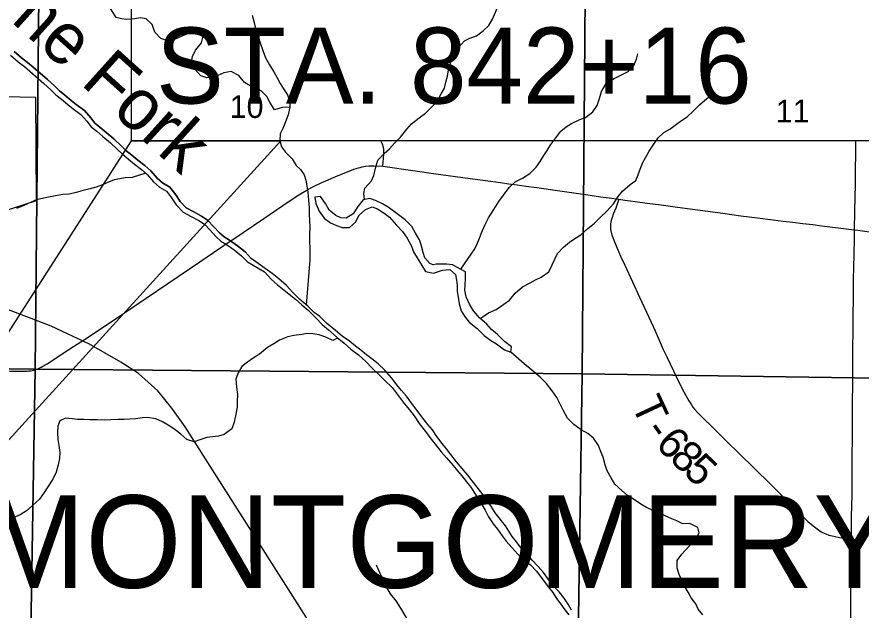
# Model space of a CAD drawing. Extents: x 0 to 34, y 0 to 22.
# Drawn here: x 16.083 to 17.64, y 17.772 to 18.865 of the extents above; entities that cross this region are included whole.
import ezdxf

# ---------------------------------------------------------------- set-up
doc = ezdxf.new("R2010")
doc.units = 0
for name, color, linetype in [('GM_X_Corporation', 7, 'Continuous'), ('GM_X_County_Road', 7, 'Continuous'), ('GM_X_Major_River', 7, 'Continuous'), ('GM_X_Major_River_Text', 7, 'Continuous'), ('GM_X_Minor_Lake', 7, 'Continuous'), ('GM_X_Minor_River', 7, 'Continuous'), ('GM_X_Rail_Line', 7, 'Continuous'), ('GM_X_Section', 7, 'Continuous'), ('GM_X_Section_Text', 7, 'Continuous'), ('GM_X_Township_Road', 7, 'Continuous'), ('GM_X_Township_Road_Text', 7, 'Continuous'), ('GM_X_Township_Text', 7, 'Continuous'), ('SH_Text', 7, 'Continuous')]:
    doc.layers.add(name, color=color, linetype=linetype)

msp = doc.modelspace()

# ---------------------------------------------------------------- linework, layer by layer
at = {"layer": 'GM_X_Corporation'}
msp.add_lwpolyline([(15.9536, 18.4736), (16.119, 18.5273), (16.118, 18.7169), (15.671, 18.7262)], dxfattribs=at)
at = {"layer": 'GM_X_County_Road'}
for points in [[(16.108, 18.2135), (16.111, 18.214), (16.114, 18.2147), (16.117, 18.2156), (16.1199, 18.2165), (16.123, 18.2175), (16.1256, 18.2186), (16.128, 18.2199), (16.131, 18.2215), (16.1389, 18.2263), (16.1805, 18.2535), (16.2144, 18.2754), (16.2815, 18.3201), (16.3613, 18.3741), (16.4203, 18.4142), (16.4589, 18.4403), (16.5, 18.4681), (16.5387, 18.4941), (16.5848, 18.5257), (16.6031, 18.5375), (16.6164, 18.5455), (16.6302, 18.5529), (16.6442, 18.5596), (16.6756, 18.5731), (16.6957, 18.5814), (16.7045, 18.5846), (16.7089, 18.586), (16.7128, 18.5873), (16.716, 18.5882), (16.7195, 18.589), (16.7257, 18.5901), (16.7319, 18.5908), (16.7361, 18.591), (16.7413, 18.591), (16.7578, 18.5903)], [(16.7578, 18.5903), (16.8176, 18.5818), (16.8515, 18.5771), (16.9191, 18.5679), (16.956, 18.5627), (16.9745, 18.5602), (16.9899, 18.558), (17.0053, 18.5559), (17.0214, 18.5537), (17.0417, 18.551), (17.08, 18.5455), (17.0968, 18.5431), (17.1403, 18.5368), (17.1508, 18.5353), (17.164, 18.5335), (17.1751, 18.5319), (17.1931, 18.5295)], [(17.1931, 18.5295), (17.2042, 18.5278), (17.2136, 18.5265), (17.223, 18.5253), (17.2449, 18.5224), (17.2709, 18.519), (17.3013, 18.5147), (17.3844, 18.5037), (17.4176, 18.4991), (17.4487, 18.4951), (17.4773, 18.4913), (17.4959, 18.489), (17.5131, 18.4869), (17.5322, 18.4847), (17.5505, 18.4826), (17.5674, 18.4805), (17.612, 18.4749), (17.6273, 18.4729)], [(17.6273, 18.4729), (17.6336, 18.4722), (17.6552, 18.4695), (17.6842, 18.4661), (17.7262, 18.4612), (17.7539, 18.4582), (17.8185, 18.4504), (17.8555, 18.446), (17.9048, 18.4401), (17.9326, 18.4369), (17.9664, 18.4327), (18.0095, 18.4275), (18.0835, 18.4187), (18.1236, 18.4141), (18.1345, 18.413)], [(15.8896, 18.2153), (15.9095, 18.2149), (15.9716, 18.2142), (16.0399, 18.2132), (16.071, 18.2126), (16.0926, 18.2124), (16.0973, 18.2125), (16.1019, 18.2128), (16.1046, 18.2131), (16.108, 18.2135)]]:
    msp.add_lwpolyline(points, dxfattribs=at)
at = {"layer": 'GM_X_Major_River'}
for points in [[(16.0714, 18.7947), (16.0855, 18.7826), (16.097, 18.7739), (16.1069, 18.7657), (16.133, 18.743), (16.1456, 18.7313), (16.1552, 18.7219), (16.1655, 18.714), (16.177, 18.7042), (16.1869, 18.6963), (16.201, 18.6858), (16.2122, 18.6733), (16.2202, 18.6627), (16.2302, 18.6548), (16.2417, 18.645), (16.2558, 18.6333), (16.2681, 18.6216), (16.2776, 18.6122), (16.2891, 18.6035), (16.2998, 18.5941), (16.3128, 18.5843), (16.3231, 18.5753), (16.335, 18.5617), (16.3458, 18.5519), (16.3587, 18.5444), (16.3683, 18.5323), (16.3768, 18.519), (16.3894, 18.5058), (16.4047, 18.4979), (16.4184, 18.4901), (16.4288, 18.4837), (16.4395, 18.4723), (16.4498, 18.4606), (16.4594, 18.4523), (16.4697, 18.446), (16.4838, 18.4362), (16.4972, 18.4253), (16.508, 18.4139)], [(16.5149, 18.4205), (16.5037, 18.4323), (16.4896, 18.4438), (16.4749, 18.454), (16.4651, 18.4601), (16.4566, 18.4674), (16.4465, 18.4788), (16.4348, 18.4911), (16.4233, 18.4983), (16.4093, 18.5063), (16.3952, 18.5136), (16.3843, 18.525), (16.3761, 18.5378), (16.3651, 18.5517), (16.3514, 18.5596), (16.3419, 18.5684), (16.3299, 18.582), (16.3188, 18.5917), (16.3059, 18.6015), (16.2951, 18.6109), (16.2839, 18.6194), (16.2747, 18.6285), (16.2621, 18.6405), (16.2478, 18.6523), (16.2363, 18.6622), (16.2271, 18.6694), (16.2195, 18.6794), (16.2075, 18.6928), (16.1927, 18.7039), (16.183, 18.7116), (16.1715, 18.7214), (16.1614, 18.7291), (16.1522, 18.7383), (16.1393, 18.7502), (16.1131, 18.7729), (16.1029, 18.7814), (16.0915, 18.7901), (16.0778, 18.8018)], [(16.0778, 18.8018), (16.0915, 18.7901), (16.1029, 18.7814), (16.1131, 18.7729), (16.1393, 18.7502), (16.1522, 18.7383), (16.1614, 18.7291), (16.1715, 18.7214), (16.183, 18.7116), (16.1927, 18.7039), (16.2075, 18.6928), (16.2195, 18.6794), (16.2271, 18.6694), (16.2363, 18.6622), (16.2478, 18.6523), (16.2621, 18.6405), (16.2747, 18.6285), (16.2839, 18.6194), (16.2951, 18.6109), (16.3059, 18.6015), (16.3188, 18.5917), (16.3299, 18.582), (16.3419, 18.5684), (16.3514, 18.5596), (16.3651, 18.5517), (16.3761, 18.5378), (16.3843, 18.525), (16.3952, 18.5136), (16.4093, 18.5063), (16.4233, 18.4983), (16.4348, 18.4911), (16.4465, 18.4788), (16.4566, 18.4674), (16.4651, 18.4601), (16.4749, 18.454), (16.4896, 18.4438), (16.5037, 18.4323), (16.5149, 18.4205)], [(16.508, 18.4139), (16.5397, 18.3955), (16.5526, 18.3817), (16.5635, 18.3714), (16.576, 18.3619), (16.5965, 18.3451), (16.6086, 18.3348), (16.6199, 18.3248), (16.6343, 18.3107), (16.6468, 18.2981), (16.6574, 18.2886), (16.6733, 18.2744), (16.6862, 18.2641), (16.6987, 18.253), (16.7131, 18.2427), (16.7263, 18.2301), (16.7373, 18.219), (16.7509, 18.2061), (16.7611, 18.1961), (16.7751, 18.1824), (16.7823, 18.1725), (16.7898, 18.163), (16.7974, 18.153), (16.8072, 18.1412), (16.8155, 18.1302), (16.825, 18.1164), (16.8367, 18.1016), (16.8442, 18.0905), (16.8545, 18.0779), (16.8654, 18.0642), (16.8749, 18.0531), (16.8873, 18.039), (16.8953, 18.0291), (16.9032, 18.0196), (16.9119, 18.0089), (16.9202, 17.999), (16.9263, 17.9887), (16.9323, 17.9792), (16.941, 17.9658), (16.9463, 17.9563), (16.9523, 17.9441), (16.961, 17.9315), (16.9689, 17.9216), (16.978, 17.909), (16.9852, 17.8995), (16.9958, 17.8877), (17.0067, 17.8751), (17.0185, 17.8652), (17.0298, 17.8556), (17.0408, 17.8438), (17.0517, 17.8297), (17.0631, 17.8144), (17.071, 17.8049), (17.0782, 17.7938), (17.0858, 17.7832), (17.0933, 17.7729), (17.1005, 17.7633)], [(17.1058, 17.7721), (17.0994, 17.7835), (17.0919, 17.7942), (17.0828, 17.806), (17.0703, 17.8186), (17.0631, 17.8285), (17.0541, 17.8414), (17.0442, 17.8525), (17.0333, 17.8643), (17.0242, 17.8739), (17.0147, 17.8838), (17.0045, 17.8983), (16.9962, 17.9078), (16.9898, 17.9177), (16.9838, 17.9276), (16.9652, 17.9517), (16.9581, 17.9623), (16.9501, 17.9734), (16.9426, 17.9844), (16.932, 17.9989), (16.9222, 18.0107), (16.9142, 18.021), (16.8934, 18.0458), (16.8832, 18.0588), (16.8749, 18.0695), (16.8674, 18.079), (16.8572, 18.092), (16.8492, 18.1042), (16.8405, 18.1145), (16.8315, 18.1259), (16.8247, 18.1354), (16.8167, 18.1454), (16.8096, 18.1556), (16.8012, 18.1663), (16.7922, 18.177), (16.7839, 18.1877), (16.7736, 18.2006), (16.7612, 18.2144), (16.7494, 18.2262), (16.7377, 18.2354), (16.7275, 18.2427), (16.7173, 18.2511), (16.7074, 18.2587), (16.6961, 18.2679), (16.6828, 18.2771), (16.6707, 18.2877), (16.6537, 18.3011), (16.6415, 18.3133), (16.6313, 18.321), (16.6196, 18.3321), (16.6045, 18.3447), (16.592, 18.3573), (16.5802, 18.3702), (16.5659, 18.3825), (16.5537, 18.3924), (16.5149, 18.4205)]]:
    msp.add_lwpolyline(points, dxfattribs=at)
at = {"layer": 'GM_X_Minor_Lake'}
for points in [[(16.8446, 18.4107), (16.8354, 18.4217), (16.8323, 18.4312), (16.8287, 18.4452), (16.8252, 18.4547), (16.8179, 18.4672), (16.811, 18.4793), (16.7987, 18.4914), (16.7865, 18.5008), (16.7677, 18.5151), (16.7574, 18.5207), (16.7445, 18.5271), (16.7338, 18.5308), (16.7213, 18.5284), (16.7115, 18.5162), (16.7029, 18.5028), (16.69, 18.4947), (16.6805, 18.495), (16.671, 18.4995), (16.6591, 18.5093), (16.6518, 18.5214), (16.6426, 18.5343), (16.6323, 18.5331), (16.634, 18.5217), (16.6405, 18.5077), (16.6498, 18.4944), (16.6616, 18.4862), (16.6723, 18.4809), (16.6826, 18.4772), (16.6963, 18.4773), (16.7076, 18.4873), (16.7143, 18.4999), (16.7256, 18.5106), (16.7381, 18.5152), (16.748, 18.5119), (16.7602, 18.504), (16.7698, 18.4965), (16.7832, 18.4817), (16.7943, 18.4697), (16.8028, 18.4576), (16.8109, 18.4428), (16.8144, 18.4325), (16.8298, 18.4075)], [(16.8298, 18.4075), (16.8366, 18.3964), (16.851, 18.3933), (16.8681, 18.399), (16.8814, 18.3997), (16.892, 18.3909), (16.8935, 18.3802), (16.8946, 18.3707), (16.8949, 18.3593), (16.8964, 18.3487), (16.8987, 18.3365), (16.9024, 18.3236), (16.9081, 18.314), (16.9171, 18.3026), (16.9315, 18.2915), (16.9448, 18.2785), (16.9569, 18.269), (16.9671, 18.2629), (16.9819, 18.2518), (16.994, 18.2479), (16.9948, 18.2574), (16.9823, 18.267), (16.9691, 18.28), (16.9581, 18.2895), (16.9498, 18.2994), (16.9362, 18.3109), (16.9252, 18.3238), (16.9173, 18.336), (16.9116, 18.3497), (16.909, 18.3619), (16.9098, 18.3718), (16.9102, 18.3828), (16.9103, 18.3957), (16.886, 18.4086)], [(16.886, 18.4086), (16.8757, 18.4098), (16.8658, 18.4095), (16.8563, 18.4099), (16.8506, 18.4087), (16.8446, 18.4107)]]:
    msp.add_lwpolyline(points, dxfattribs=at)
at = {"layer": 'GM_X_Minor_River'}
for points in [[(16.5862, 18.6989), (16.5725, 18.6984), (16.5581, 18.6941), (16.5492, 18.7081), (16.5442, 18.7187), (16.5339, 18.7285), (16.5232, 18.7345), (16.5129, 18.7386), (16.5026, 18.7446), (16.4922, 18.7575), (16.4781, 18.765), (16.4644, 18.7622), (16.4538, 18.7576), (16.4432, 18.7545), (16.433, 18.7532), (16.4223, 18.7566), (16.4112, 18.7691), (16.405, 18.7823), (16.4068, 18.7926), (16.4124, 18.804), (16.4233, 18.8178), (16.4267, 18.83), (16.4148, 18.8371), (16.4034, 18.8359), (16.3917, 18.832), (16.3818, 18.8274), (16.3713, 18.8224), (16.3606, 18.8215), (16.3488, 18.8256), (16.3377, 18.8373), (16.3323, 18.8513), (16.3215, 18.8619), (16.3105, 18.8637), (16.3003, 18.8618), (16.2855, 18.8609), (16.276, 18.8616), (16.2664, 18.8645), (16.256, 18.8808)], [(16.7239, 18.5289), (16.7227, 18.5402), (16.7249, 18.5501), (16.7366, 18.5631), (16.741, 18.573), (16.7444, 18.5864), (16.7488, 18.6016), (16.7601, 18.6139), (16.7703, 18.6223), (16.7793, 18.6326), (16.7906, 18.6441), (16.8023, 18.6583), (16.8105, 18.6682), (16.8249, 18.6797), (16.8362, 18.6882), (16.8479, 18.6997), (16.8577, 18.7104), (16.8656, 18.7238), (16.8712, 18.7341), (16.8737, 18.7451), (16.8771, 18.7562), (16.8789, 18.768), (16.8833, 18.7824), (16.8893, 18.7954), (16.8975, 18.8091), (16.9084, 18.8214), (16.9183, 18.826), (16.9304, 18.8303), (16.9425, 18.8395), (16.9534, 18.8499), (16.9598, 18.8613), (16.9695, 18.8827)], [(16.5167, 18.8687), (16.5203, 18.855), (16.523, 18.8433), (16.5277, 18.8292), (16.5316, 18.8178), (16.5363, 18.8038), (16.5413, 18.7902), (16.5487, 18.7769), (16.5567, 18.764), (16.5621, 18.7542), (16.5683, 18.7428), (16.5745, 18.7326), (16.5818, 18.722), (16.5864, 18.7091), (16.5862, 18.6989), (16.5832, 18.6848), (16.5784, 18.6718), (16.5736, 18.66), (16.5683, 18.6501), (16.5677, 18.6375), (16.5712, 18.6262), (16.5781, 18.6163), (16.5904, 18.6039), (16.5981, 18.5914), (16.6061, 18.5842), (16.613, 18.5744), (16.6161, 18.5645), (16.6177, 18.5539), (16.6197, 18.5425), (16.6206, 18.5277), (16.6219, 18.514), (16.622, 18.5007), (16.6224, 18.4908), (16.6229, 18.4775), (16.6223, 18.4657), (16.6224, 18.4513), (16.6232, 18.4395), (16.6233, 18.43)], [(16.9014, 18.4004), (16.9204, 18.4284), (16.9272, 18.4379), (16.9317, 18.4475), (16.9361, 18.4578), (16.9395, 18.4677), (16.9458, 18.4818), (16.9529, 18.4952), (16.9623, 18.5104), (16.9717, 18.5253), (16.9803, 18.5368), (16.9908, 18.5513), (17.0018, 18.5613), (17.015, 18.5682), (17.0286, 18.5771), (17.0403, 18.5886), (17.0478, 18.5989), (17.0545, 18.61), (17.0605, 18.6195), (17.0677, 18.6302), (17.0767, 18.6428), (17.0857, 18.6547), (17.0955, 18.6627), (17.1057, 18.6693), (17.1209, 18.6762), (17.1315, 18.6801), (17.145, 18.6908), (17.1529, 18.7023), (17.1574, 18.7149), (17.1611, 18.7278), (17.1697, 18.7427), (17.184, 18.752), (17.198, 18.7585), (17.2098, 18.7651), (17.2199, 18.7747), (17.2255, 18.7876), (17.2281, 18.7975)], [(17.0701, 18.4083), (17.0796, 18.4296), (17.0909, 18.4414), (17.1018, 18.4503), (17.112, 18.4568), (17.123, 18.4641), (17.1358, 18.4752), (17.1479, 18.4856), (17.1603, 18.4978), (17.1701, 18.5067), (17.1829, 18.5208), (17.1919, 18.5342), (17.1998, 18.5445), (17.2138, 18.5568), (17.2243, 18.5641), (17.2288, 18.5744), (17.2325, 18.585), (17.2374, 18.5969), (17.243, 18.6079), (17.2486, 18.6179), (17.2561, 18.6293), (17.2655, 18.6427), (17.2757, 18.6523), (17.287, 18.6584), (17.2968, 18.6661), (17.3085, 18.6746), (17.3187, 18.6815), (17.3293, 18.6911), (17.3417, 18.7037), (17.3549, 18.7148), (17.3674, 18.7237)], [(16.3208, 18.5774), (16.2958, 18.5694), (16.2829, 18.5689), (16.2727, 18.5673), (16.2624, 18.5649), (16.2522, 18.5607), (16.2409, 18.556), (16.2295, 18.5518), (16.2185, 18.5486), (16.2056, 18.5455), (16.1927, 18.5416), (16.1795, 18.5389), (16.1681, 18.538), (16.1544, 18.5356), (16.1381, 18.5328), (16.1195, 18.5281), (16.1097, 18.5239), (16.0957, 18.5181), (16.0821, 18.5123)], [(16.6233, 18.43), (16.623, 18.4178)], [(16.623, 18.4179), (16.6167, 18.3344)], [(16.9373, 18.3099), (16.9529, 18.3199), (16.9666, 18.3263), (16.9807, 18.3358), (16.9913, 18.3433), (17.002, 18.3562), (17.015, 18.3683), (17.0294, 18.3754), (17.0393, 18.3811), (17.0496, 18.386), (17.064, 18.3954), (17.0701, 18.4083)], [(16.6744, 18.2736), (16.6653, 18.2691), (16.6528, 18.2753), (16.6403, 18.2795), (16.6289, 18.2815), (16.619, 18.2819), (16.6084, 18.2804), (16.594, 18.2782), (16.5829, 18.276), (16.5674, 18.27), (16.5567, 18.2632), (16.5453, 18.2564), (16.5301, 18.2439), (16.5205, 18.2379), (16.508, 18.2292), (16.4977, 18.2209), (16.4908, 18.2095), (16.487, 18.1981), (16.4877, 18.1829), (16.4899, 18.1696), (16.4895, 18.1567), (16.4891, 18.1461), (16.4868, 18.1332), (16.4837, 18.1183), (16.4794, 18.1066), (16.4654, 18.0956), (16.4551, 18.0926), (16.4331, 18.0905), (16.4202, 18.0863), (16.4099, 18.0822), (16.3962, 18.0868), (16.3856, 18.0967), (16.375, 18.1044), (16.3652, 18.1113), (16.3516, 18.1193), (16.3394, 18.1247), (16.3242, 18.127), (16.3144, 18.1267), (16.3018, 18.1249), (16.2912, 18.1241), (16.2809, 18.1234), (16.2696, 18.1235), (16.2566, 18.1228), (16.2445, 18.1221), (16.2316, 18.1229), (16.2175, 18.123), (16.2065, 18.1234), (16.1951, 18.1238), (16.1849, 18.1246), (16.1728, 18.1258), (16.1621, 18.1209), (16.1587, 18.1114), (16.1579, 18.0997), (16.1589, 18.0867), (16.1604, 18.0753), (16.1623, 18.0624), (16.1615, 18.0514), (16.1592, 18.04), (16.1557, 18.0267), (16.1492, 18.0134), (16.14, 17.9994), (16.1332, 17.9888), (16.1248, 17.9767), (16.111, 17.9642), (16.1008, 17.9555), (16.089, 17.9476), (16.0764, 17.9423)], [(17.348, 17.7638), (17.3393, 17.7737), (17.3348, 17.7836), (17.3265, 17.795), (17.3205, 17.8053), (17.3148, 17.8156), (17.3039, 17.8377), (17.3005, 17.8495), (17.3002, 17.8639), (17.3089, 17.8753), (17.3219, 17.8896), (17.3329, 17.9006), (17.341, 17.9146), (17.3384, 17.9245), (17.3239, 17.9318), (17.3107, 17.9311), (17.3001, 17.9369), (17.2906, 17.9407), (17.2784, 17.9457), (17.269, 17.9503), (17.2557, 17.9557), (17.2439, 17.9614), (17.2333, 17.9672), (17.2201, 17.9764), (17.2091, 17.9836), (17.1985, 17.9928), (17.1856, 18.0046), (17.1785, 18.0161), (17.1713, 18.029), (17.1675, 18.0401), (17.1638, 18.0541), (17.1589, 18.0659), (17.1551, 18.0758), (17.1461, 18.0892), (17.1355, 18.0976), (17.1233, 18.1045), (17.1097, 18.114), (17.098, 18.1262), (17.0904, 18.1407), (17.0844, 18.1529), (17.0784, 18.1639), (17.0697, 18.1765), (17.0595, 18.1899), (17.0478, 18.2013), (17.0326, 18.2147), (17.0186, 18.2262), (16.994, 18.2479)], [(16.8432, 17.7045), (16.838, 17.7144), (16.8255, 17.7247), (16.813, 17.7388), (16.8066, 17.7506), (16.799, 17.7624), (16.7911, 17.7761), (16.7824, 17.7895), (16.7722, 17.8024), (16.7654, 17.8139), (16.7556, 17.8344), (16.7504, 17.8455), (16.7462, 17.855)]]:
    msp.add_lwpolyline(points, dxfattribs=at)
at = {"layer": 'GM_X_Rail_Line'}
msp.add_lwpolyline([(17.9168, 16.34), (17.6261, 16.4909), (17.5875, 16.5143), (17.5472, 16.5398), (17.5075, 16.5708), (17.4726, 16.6068), (17.4109, 16.675), (17.3401, 16.7587), (17.2874, 16.8243), (17.0417, 17.1179), (16.9568, 17.226), (16.8706, 17.3612), (16.6339, 17.732), (16.3936, 18.1099), (16.3689, 18.1444), (16.3432, 18.1761), (16.3071, 18.2084), (16.2746, 18.2294), (16.2171, 18.2624), (16.1464, 18.2953), (15.6516, 18.4846)], dxfattribs=at)
at = {"layer": 'GM_X_Section'}
for points in [[(16.1266, 19.2189), (16.1168, 18.216), (15.1102, 18.2294), (15.1219, 19.2324)], [(17.1333, 19.2138), (17.1253, 18.2079), (16.1168, 18.216), (16.1266, 19.2189)], [(17.1333, 19.2138), (18.1424, 19.2002), (18.1287, 18.1928), (17.1253, 18.2079)], [(16.1168, 18.216), (16.1, 17.2094), (15.0949, 17.2175), (15.1102, 18.2294)], [(17.1253, 18.2079), (17.1101, 17.1873), (16.9228, 17.1986), (16.1, 17.2094), (16.1168, 18.216)], [(17.1253, 18.2079), (18.1287, 18.1928), (18.1228, 17.1877), (17.1101, 17.1873)]]:
    msp.add_lwpolyline(points, close=True, dxfattribs=at)
at = {"layer": 'GM_X_Township_Road'}
for points in [[(16.7578, 18.5903), (16.7597, 18.6123), (16.7599, 18.6186), (16.7597, 18.6218), (16.759, 18.6249), (16.7569, 18.6308), (16.7542, 18.6369)], [(17.6273, 18.4729), (17.6281, 18.5074), (17.629, 18.5571), (17.6293, 18.582), (17.6298, 18.6155), (17.6301, 18.6369)], [(17.1931, 18.5295), (17.1871, 18.5128), (17.1827, 18.5018), (17.1804, 18.4955), (17.179, 18.49), (17.1783, 18.4869), (17.1777, 18.484), (17.1775, 18.4807), (17.1773, 18.4775), (17.1778, 18.4744), (17.1781, 18.4713), (17.1788, 18.4682), (17.1806, 18.4618), (17.1849, 18.4507), (17.1898, 18.4392), (17.1959, 18.4248), (17.2041, 18.408), (17.2183, 18.377), (17.2311, 18.3487), (17.2479, 18.312), (17.2596, 18.2867), (17.2749, 18.2527), (17.2815, 18.2387), (17.2936, 18.2132), (17.2989, 18.2025), (17.3099, 18.18), (17.3217, 18.1577), (17.3242, 18.154), (17.3266, 18.1505), (17.3293, 18.1465), (17.3322, 18.1427), (17.3379, 18.1363), (17.347, 18.1275), (17.3671, 18.1081), (17.3892, 18.0862), (17.418, 18.0579), (17.44, 18.036), (17.4754, 18.0011), (17.4865, 17.9903), (17.5083, 17.9683), (17.5282, 17.9487), (17.5415, 17.9358), (17.5511, 17.9276), (17.5558, 17.9236), (17.5608, 17.92), (17.5661, 17.9166), (17.5716, 17.9138), (17.5744, 17.9126), (17.5801, 17.9106), (17.5891, 17.9085), (17.5997, 17.9063), (17.6082, 17.905), (17.6165, 17.9042), (17.6219, 17.9036)], [(17.6219, 17.9036), (17.6221, 17.9075), (17.622, 17.9255), (17.6221, 17.9442), (17.6229, 17.9844), (17.6231, 18.0277), (17.6233, 18.0524), (17.6238, 18.0926), (17.6237, 18.13), (17.6241, 18.2136), (17.6246, 18.2508), (17.6249, 18.291), (17.6248, 18.3096), (17.6251, 18.3251), (17.6253, 18.3376), (17.6254, 18.3562), (17.6257, 18.381), (17.6265, 18.4276), (17.6273, 18.4586), (17.6273, 18.4682), (17.6273, 18.4729)], [(17.6205, 17.7411), (17.6205, 17.7783), (17.6208, 17.8062), (17.6213, 17.8341), (17.6217, 17.8838), (17.6217, 17.8991), (17.6219, 17.9036)]]:
    msp.add_lwpolyline(points, dxfattribs=at)
at = {"layer": 'SH_Text'}
for points in [[(16.2942, 19.3271), (18.0147, 19.3271), (18.0147, 18.6369), (16.2942, 18.6369)], [(16.5698, 18.6369), (15.6338, 17.6095), (16.2942, 18.6369)]]:
    msp.add_lwpolyline(points, close=True, dxfattribs=at)

# ---------------------------------------------------------------- texts
at = {"layer": 'GM_X_Major_River_Text'}
msp.add_text('Jerome Fork', height=0.09473, rotation=317.9923, dxfattribs=at).set_placement((15.8585, 19.0486))
at = {"layer": 'GM_X_Section_Text'}
for s, p in [('10', (16.4755, 18.6792)), ('11', (17.4822, 18.6709))]:
    msp.add_text(s, height=0.04186, rotation=0, dxfattribs=at).set_placement(p)
at = {"layer": 'GM_X_Township_Road_Text'}
for s, rotation, p in [('T', 294.9721, (17.2151, 18.1509)), ('-', 305.3661, (17.2387, 18.1027)), ('6', 314.2776, (17.2584, 18.0763)), ('8', 316.1978, (17.2843, 18.0498)), ('5', 316.3637, (17.3097, 18.0254))]:
    msp.add_text(s, height=0.0568, rotation=rotation, dxfattribs=at).set_placement(p)
at = {"layer": 'GM_X_Township_Text'}
msp.add_text('MONTGOMERY', height=0.17045, rotation=0, dxfattribs=at).set_placement((16.0195, 17.8133))
at = {"layer": 'SH_Text'}
msp.add_text('STA. 842+16', height=0.14, dxfattribs=at).set_placement((16.3398, 18.7058))

doc.saveas('drawing.dxf')
